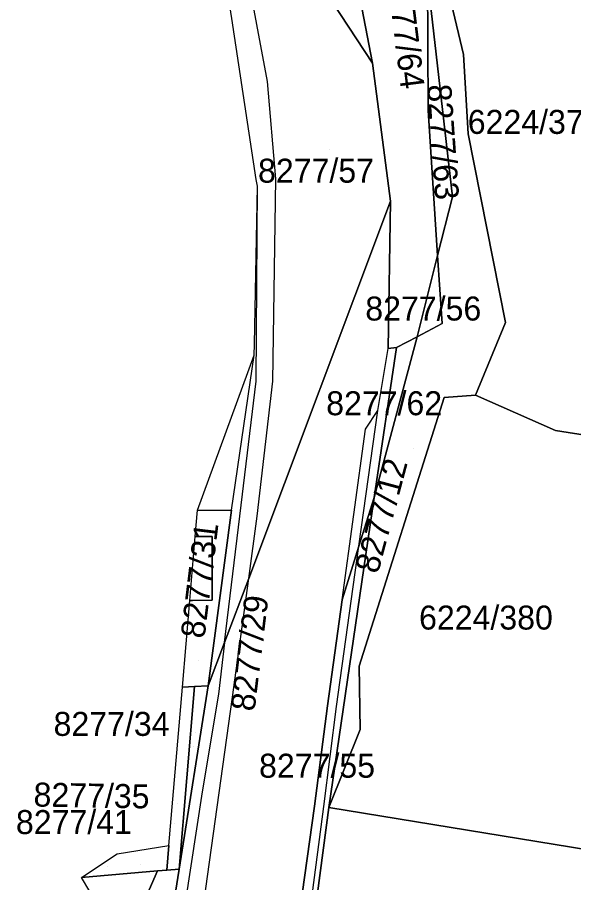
# Model space of a CAD drawing. Extents: x -266199 to -261993, y -1239047 to -1235108.
# Drawn here: x -264057.1 to -264010.7, y -1236537.4 to -1236465.2 of the extents above; entities that cross this region are included whole.
import ezdxf

# ---------------------------------------------------------------- set-up
doc = ezdxf.new("R2010")
doc.units = 0
for name, color, linetype in [('body_kn', 7, 'Continuous'), ('kladpar_druhypozemkov', 7, 'Continuous'), ('kladpar_hranice', 7, 'Continuous'), ('kladpar_parcelnecisla', 7, 'Continuous'), ('kladpar_plochy', 7, 'Continuous'), ('kladpar_sipky', 7, 'Continuous'), ('zappar_hrandruhpozemk', 7, 'Continuous'), ('zuob_linie', 7, 'Continuous'), ('zuob_plochy', 7, 'Continuous')]:
    doc.layers.add(name, color=color, linetype=linetype)

msp = doc.modelspace()

# ---------------------------------------------------------------- linework, layer by layer
at = {"layer": 'body_kn'}
for p, q in [((-264039.22, -1236465.27), (-264039.22, -1236465.27)), ((-264019.9, -1236468.3), (-264019.9, -1236468.3)), ((-264027.48, -1236469.01), (-264027.48, -1236469.01)), ((-264027.48, -1236469.01), (-264027.48, -1236469.01)), ((-264036.23, -1236470.54), (-264036.23, -1236470.54)), ((-264022.84, -1236472.96), (-264022.84, -1236472.96)), ((-264019.5, -1236474.9), (-264019.5, -1236474.9)), ((-264037.17, -1236478.71), (-264037.17, -1236478.71)), ((-264035.54, -1236478.65), (-264035.54, -1236478.65)), ((-264037.08, -1236479.27), (-264037.08, -1236479.27)), ((-264020.8, -1236480.15), (-264020.8, -1236480.15)), ((-264025.99, -1236480.53), (-264025.99, -1236480.53)), ((-264025.99, -1236480.53), (-264025.99, -1236480.53)), ((-264022.05, -1236485.05), (-264022.05, -1236485.05)), ((-264022.05, -1236485.05), (-264022.05, -1236485.05)), ((-264021.68, -1236490.74), (-264021.68, -1236490.74)), ((-264016.4, -1236490.65), (-264016.4, -1236490.65)), ((-264023.77, -1236491.83), (-264023.77, -1236491.83)), ((-264023.77, -1236491.83), (-264023.77, -1236491.83)), ((-264037.33, -1236492.44), (-264037.33, -1236492.44)), ((-264025.49, -1236492.72), (-264025.49, -1236492.72)), ((-264037.35, -1236493.38), (-264037.35, -1236493.38)), ((-264026.17, -1236492.82), (-264026.17, -1236492.82)), ((-264026.17, -1236492.82), (-264026.17, -1236492.82)), ((-264037.17, -1236495.53), (-264037.17, -1236495.53)), ((-264035.78, -1236495.54), (-264035.78, -1236495.54)), ((-264021.5, -1236496.9), (-264021.5, -1236496.9)), ((-264018.9, -1236496.7), (-264018.9, -1236496.7)), ((-264027.03, -1236497.98), (-264027.03, -1236497.98)), ((-264028.06, -1236499.54), (-264028.06, -1236499.54)), ((-264012.23, -1236499.64), (-264012.23, -1236499.64)), ((-264027.33, -1236505.24), (-264027.33, -1236505.24)), ((-264027.33, -1236505.24), (-264027.33, -1236505.24)), ((-264042.07, -1236506.29), (-264042.07, -1236506.29)), ((-264042.07, -1236506.29), (-264042.07, -1236506.29)), ((-264039.23, -1236506.3), (-264039.23, -1236506.3)), ((-264038.54, -1236506.79), (-264038.54, -1236506.79)), ((-264037.09, -1236506.81), (-264037.09, -1236506.81)), ((-264042.26, -1236508.5), (-264042.26, -1236508.5)), ((-264040.84, -1236508.5), (-264040.84, -1236508.5)), ((-264028.61, -1236509.31), (-264028.61, -1236509.31)), ((-264028.61, -1236509.31), (-264028.61, -1236509.31)), ((-264037.8, -1236511.99), (-264037.8, -1236511.99)), ((-264037.8, -1236511.99), (-264037.8, -1236511.99)), ((-264042.71, -1236513.83), (-264042.71, -1236513.83)), ((-264042.71, -1236513.83), (-264042.71, -1236513.83)), ((-264042.48, -1236513.83), (-264042.48, -1236513.83)), ((-264040.84, -1236513.82), (-264040.84, -1236513.82)), ((-264030.01, -1236513.78), (-264030.01, -1236513.78)), ((-264039.81, -1236517.34), (-264039.81, -1236517.34)), ((-264039.81, -1236517.34), (-264039.81, -1236517.34)), ((-264028.6, -1236519.3), (-264028.6, -1236519.3)), ((-264043.33, -1236521.07), (-264043.33, -1236521.07)), ((-264042.32, -1236521.02), (-264042.32, -1236521.02)), ((-264041.17, -1236520.96), (-264041.17, -1236520.96)), ((-264041.17, -1236520.96), (-264041.17, -1236520.96)), ((-264040.33, -1236521.66), (-264040.33, -1236521.66)), ((-264039.16, -1236521.89), (-264039.16, -1236521.89)), ((-264031.22, -1236522.63), (-264031.22, -1236522.63)), ((-264030.47, -1236522.68), (-264030.47, -1236522.68)), ((-264028.5, -1236524.6), (-264028.5, -1236524.6)), ((-264041.69, -1236529.79), (-264041.69, -1236529.79)), ((-264032.31, -1236530.99), (-264032.31, -1236530.99)), ((-264031.55, -1236531.03), (-264031.55, -1236531.03)), ((-264031.12, -1236531.11), (-264031.12, -1236531.11)), ((-264031.12, -1236531.11), (-264031.12, -1236531.11)), ((-264044.45, -1236534.28), (-264044.45, -1236534.28)), ((-264048.77, -1236534.96), (-264048.77, -1236534.96)), ((-264045.39, -1236536.4), (-264045.39, -1236536.4)), ((-264044.62, -1236536.34), (-264044.62, -1236536.34)), ((-264044.62, -1236536.34), (-264044.62, -1236536.34)), ((-264043.61, -1236536.25), (-264043.61, -1236536.25)), ((-264043.61, -1236536.25), (-264043.61, -1236536.25)), ((-264051.74, -1236536.93), (-264051.74, -1236536.93))]:
    msp.add_line(p, q, dxfattribs=at)
at = {"layer": 'kladpar_druhypozemkov'}
for p, q in [((-264022.21, -1236471.19), (-264022.21, -1236471.19)), ((-264012.92, -1236473.35), (-264012.92, -1236473.35)), ((-264031.04, -1236476.23), (-264031.04, -1236476.23)), ((-264022.47, -1236488.91), (-264022.47, -1236488.91)), ((-264025.53, -1236496.66), (-264025.53, -1236496.66)), ((-264024.07, -1236501.16), (-264024.07, -1236501.16)), ((-264042.03, -1236510.42), (-264042.03, -1236510.42)), ((-264017.12, -1236514.06), (-264017.12, -1236514.06)), ((-264042.02, -1236518.82), (-264042.02, -1236518.82)), ((-264042.26, -1236524.88), (-264042.26, -1236524.88)), ((-264031.17, -1236526.09), (-264031.17, -1236526.09)), ((-264043.7, -1236530.75), (-264043.7, -1236530.75)), ((-264046.83, -1236535.87), (-264046.83, -1236535.87))]:
    msp.add_line(p, q, dxfattribs=at)
at = {"layer": 'kladpar_hranice'}
msp.add_line((-264027.48, -1236469.01), (-264025.99, -1236480.53), dxfattribs=at)
for points in [[(-264034.09, -1236436.67), (-264031.11, -1236450.08), (-264027.48, -1236469.01)], [(-264026.17, -1236492.82), (-264025.99, -1236480.53), (-264027.48, -1236469.01), (-264031.11, -1236450.08), (-264034.09, -1236436.67), (-264028.27, -1236448.81), (-264022.9, -1236461.92), (-264022.84, -1236472.96), (-264022.05, -1236485.05), (-264023.77, -1236491.83), (-264025.49, -1236492.72), (-264026.17, -1236492.82)], [(-264027.48, -1236469.01), (-264040.23, -1236449.56), (-264042.41, -1236446.23)], [(-264041.17, -1236520.96), (-264039.23, -1236506.3), (-264037.35, -1236493.38), (-264037.33, -1236492.44), (-264037.08, -1236479.27), (-264037.17, -1236478.71), (-264039.22, -1236465.27), (-264040.11, -1236459.46), (-264041.11, -1236452.21), (-264042.41, -1236446.23)], [(-264042.41, -1236446.23), (-264040.23, -1236449.56), (-264027.48, -1236469.01)], [(-264031.12, -1236531.11), (-264027.33, -1236505.24), (-264023.77, -1236491.83), (-264021.68, -1236490.74), (-264022.05, -1236485.05), (-264020.8, -1236480.15), (-264022.9, -1236461.92), (-264022.05, -1236461.88), (-264020.9, -1236464.1), (-264019.9, -1236468.3), (-264019.5, -1236474.9), (-264016.4, -1236490.65), (-264018.9, -1236496.7), (-264021.5, -1236496.9), (-264028.6, -1236519.3), (-264028.5, -1236524.6), (-264031.12, -1236531.11)], [(-264022.05, -1236485.05), (-264022.84, -1236472.96), (-264022.9, -1236461.92), (-264020.8, -1236480.15), (-264022.05, -1236485.05)], [(-263992.48, -1236496.07), (-263992.06, -1236496.12), (-263989.31, -1236479.83), (-263988.27, -1236477.43), (-263986.42, -1236476.94), (-263984.98, -1236477.86), (-263984.53, -1236479.8), (-263985.39, -1236503.87), (-264012.23, -1236499.64), (-264018.9, -1236496.7), (-264016.4, -1236490.65), (-264019.5, -1236474.9), (-264019.9, -1236468.3), (-264020.9, -1236464.1), (-264022.05, -1236461.88), (-264020.55, -1236461.81), (-263983.96, -1236467.17)], [(-264041.17, -1236520.96), (-264039.81, -1236517.34), (-264037.8, -1236511.99), (-264025.99, -1236480.53)], [(-264025.99, -1236480.53), (-264037.8, -1236511.99), (-264039.81, -1236517.34), (-264041.17, -1236520.96)], [(-264025.99, -1236480.53), (-264026.17, -1236492.82), (-264025.49, -1236492.72), (-264027.33, -1236505.24)], [(-264023.77, -1236491.83), (-264022.05, -1236485.05), (-264021.68, -1236490.74), (-264023.77, -1236491.83)], [(-264027.33, -1236505.24), (-264025.49, -1236492.72), (-264023.77, -1236491.83), (-264027.33, -1236505.24)], [(-264031.12, -1236531.11), (-264028.5, -1236524.6), (-264028.6, -1236519.3), (-264021.5, -1236496.9), (-264018.9, -1236496.7), (-264012.23, -1236499.64), (-263985.39, -1236503.87), (-263985.41, -1236504.36), (-263985.64, -1236505.69), (-263986.55, -1236507.15), (-263987.44, -1236507.85), (-263989.25, -1236508.31), (-264003.32, -1236505.49), (-264004.03, -1236509.75), (-264004.86, -1236514.35), (-264005.67, -1236518.96), (-264007.64, -1236530.11), (-264007.19, -1236530.2)], [(-264027.33, -1236505.24), (-264031.12, -1236531.11), (-264032.82, -1236543.93), (-264034.43, -1236556.35)], [(-264027.33, -1236505.24), (-264028.61, -1236509.31), (-264030.01, -1236513.78)], [(-264030.01, -1236513.78), (-264028.61, -1236509.31), (-264027.33, -1236505.24)], [(-264042.07, -1236506.29), (-264039.23, -1236506.3), (-264041.17, -1236520.96), (-264042.32, -1236521.02), (-264043.33, -1236521.07), (-264042.71, -1236513.83), (-264042.48, -1236513.83), (-264040.84, -1236513.82), (-264040.84, -1236508.5), (-264042.26, -1236508.5), (-264042.07, -1236506.29)], [(-264042.71, -1236513.83), (-264042.26, -1236508.5), (-264040.84, -1236508.5), (-264040.84, -1236513.82), (-264042.48, -1236513.83), (-264042.71, -1236513.83)], [(-264030.01, -1236513.78), (-264031.22, -1236522.63), (-264032.31, -1236530.99), (-264033.96, -1236542.71)], [(-264033.96, -1236542.71), (-264032.31, -1236530.99), (-264031.22, -1236522.63), (-264030.01, -1236513.78)], [(-264036.82, -1236640.18), (-264037.62, -1236636.82), (-264042.85, -1236624.54), (-264043.6, -1236622.15), (-264044.88, -1236617.5), (-264045.66, -1236613.33), (-264046.12, -1236608.35), (-264046.47, -1236604.61), (-264047.05, -1236578.33), (-264046.86, -1236570.11), (-264046.04, -1236559.77), (-264046.22, -1236556.16), (-264044.91, -1236544.45), (-264043.61, -1236536.25), (-264041.17, -1236520.96)], [(-264044.62, -1236536.34), (-264044.45, -1236534.28), (-264043.33, -1236521.07), (-264042.32, -1236521.02), (-264043.61, -1236536.25), (-264044.62, -1236536.34)], [(-264043.61, -1236536.25), (-264042.32, -1236521.02), (-264041.17, -1236520.96), (-264043.61, -1236536.25)], [(-263990.77, -1236533.49), (-263990.33, -1236533.58), (-263988.33, -1236522.41), (-263984.77, -1236523.05), (-263985.11, -1236525.21), (-263979.95, -1236526.22), (-263982.07, -1236529.38), (-263979.47, -1236531.16), (-263978.92, -1236531.54), (-263979.51, -1236532.63), (-263983.51, -1236538.9), (-264031.12, -1236531.11)], [(-263989.13, -1236540.69), (-264001.24, -1236539.15), (-264002.32, -1236547.55), (-264032.82, -1236543.93), (-264031.12, -1236531.11), (-263983.51, -1236538.9), (-263984.45, -1236549.94), (-263990.23, -1236549.15), (-263989.13, -1236540.69)], [(-264044.62, -1236536.34), (-264045.39, -1236536.4), (-264051.74, -1236536.93), (-264048.77, -1236534.96), (-264044.45, -1236534.28), (-264044.62, -1236536.34)], [(-264048.24, -1236542.88), (-264051.05, -1236538.1), (-264051.74, -1236536.93), (-264045.39, -1236536.4), (-264048.24, -1236542.88)], [(-264048.24, -1236542.88), (-264045.39, -1236536.4), (-264044.62, -1236536.34), (-264043.61, -1236536.25), (-264044.91, -1236544.45), (-264048.24, -1236542.88)]]:
    msp.add_lwpolyline(points, dxfattribs=at)
at = {"layer": 'kladpar_plochy'}
for points in [[(-264026.17, -1236492.82), (-264025.99, -1236480.53), (-264027.48, -1236469.01), (-264031.11, -1236450.08), (-264034.09, -1236436.67), (-264028.27, -1236448.81), (-264022.9, -1236461.92), (-264022.84, -1236472.96), (-264022.05, -1236485.05), (-264023.77, -1236491.83), (-264025.49, -1236492.72)], [(-264041.17, -1236520.96), (-264039.23, -1236506.3), (-264037.35, -1236493.38), (-264037.33, -1236492.44), (-264037.08, -1236479.27), (-264037.17, -1236478.71), (-264039.22, -1236465.27), (-264040.11, -1236459.46), (-264041.11, -1236452.21), (-264042.41, -1236446.23), (-264040.23, -1236449.56), (-264027.48, -1236469.01), (-264025.99, -1236480.53), (-264037.8, -1236511.99), (-264039.81, -1236517.34)], [(-264031.12, -1236531.11), (-264027.33, -1236505.24), (-264023.77, -1236491.83), (-264021.68, -1236490.74), (-264022.05, -1236485.05), (-264020.8, -1236480.15), (-264022.9, -1236461.92), (-264022.05, -1236461.88), (-264020.9, -1236464.1), (-264019.9, -1236468.3), (-264019.5, -1236474.9), (-264016.4, -1236490.65), (-264018.9, -1236496.7), (-264021.5, -1236496.9), (-264028.6, -1236519.3), (-264028.5, -1236524.6)], [(-264022.05, -1236485.05), (-264022.84, -1236472.96), (-264022.9, -1236461.92), (-264020.8, -1236480.15)], [(-264023.77, -1236491.83), (-264022.05, -1236485.05), (-264021.68, -1236490.74)], [(-264027.33, -1236505.24), (-264025.49, -1236492.72), (-264023.77, -1236491.83)], [(-264034.43, -1236556.35), (-264034.27, -1236551.72), (-264033.96, -1236542.71), (-264032.31, -1236530.99), (-264031.22, -1236522.63), (-264030.01, -1236513.78), (-264028.61, -1236509.31), (-264027.33, -1236505.24), (-264031.12, -1236531.11), (-264032.82, -1236543.93)], [(-264042.07, -1236506.29), (-264039.23, -1236506.3), (-264041.17, -1236520.96), (-264042.32, -1236521.02), (-264043.33, -1236521.07), (-264042.71, -1236513.83), (-264042.48, -1236513.83), (-264040.84, -1236513.82), (-264040.84, -1236508.5), (-264042.26, -1236508.5)], [(-264042.71, -1236513.83), (-264042.26, -1236508.5), (-264040.84, -1236508.5), (-264040.84, -1236513.82), (-264042.48, -1236513.83)], [(-264044.62, -1236536.34), (-264044.45, -1236534.28), (-264043.33, -1236521.07), (-264042.32, -1236521.02), (-264043.61, -1236536.25)], [(-264043.61, -1236536.25), (-264042.32, -1236521.02), (-264041.17, -1236520.96)], [(-263989.13, -1236540.69), (-264001.24, -1236539.15), (-264002.32, -1236547.55), (-264032.82, -1236543.93), (-264031.12, -1236531.11), (-263983.51, -1236538.9), (-263984.45, -1236549.94), (-263990.23, -1236549.15)], [(-264044.62, -1236536.34), (-264045.39, -1236536.4), (-264051.74, -1236536.93), (-264048.77, -1236534.96), (-264044.45, -1236534.28)], [(-264048.24, -1236542.88), (-264051.05, -1236538.1), (-264051.74, -1236536.93), (-264045.39, -1236536.4)], [(-264048.24, -1236542.88), (-264045.39, -1236536.4), (-264044.62, -1236536.34), (-264043.61, -1236536.25), (-264044.91, -1236544.45)]]:
    msp.add_lwpolyline(points, close=True, dxfattribs=at)
for points in [[(-264031.11, -1236450.08), (-264027.48, -1236469.01), (-264040.23, -1236449.56)], [(-263985.39, -1236503.87), (-264012.23, -1236499.64), (-264018.9, -1236496.7), (-264016.4, -1236490.65), (-264019.5, -1236474.9), (-264019.9, -1236468.3), (-264020.9, -1236464.1)], [(-264044.91, -1236544.45), (-264043.61, -1236536.25), (-264041.17, -1236520.96), (-264039.81, -1236517.34), (-264037.8, -1236511.99), (-264025.99, -1236480.53), (-264026.17, -1236492.82), (-264025.49, -1236492.72), (-264027.33, -1236505.24), (-264028.61, -1236509.31), (-264030.01, -1236513.78), (-264031.22, -1236522.63), (-264032.31, -1236530.99), (-264033.96, -1236542.71)], [(-263983.51, -1236538.9), (-264031.12, -1236531.11), (-264028.5, -1236524.6), (-264028.6, -1236519.3), (-264021.5, -1236496.9), (-264018.9, -1236496.7), (-264012.23, -1236499.64), (-263985.39, -1236503.87)]]:
    msp.add_lwpolyline(points, dxfattribs=at)
at = {"layer": 'kladpar_sipky'}
for p, q in [((-264041.53, -1236516.34), (-264041.53, -1236516.34)), ((-264042.43, -1236526), (-264042.43, -1236526)), ((-264044.01, -1236532.43), (-264044.01, -1236532.43)), ((-264049.59, -1236536.01), (-264049.59, -1236536.01))]:
    msp.add_line(p, q, dxfattribs=at)
at = {"layer": 'zappar_hrandruhpozemk'}
for p, q in [((-264035.54, -1236478.65), (-264036.23, -1236470.54)), ((-264037.17, -1236495.53), (-264037.08, -1236479.27)), ((-264038.54, -1236506.79), (-264037.17, -1236495.53)), ((-264028.06, -1236499.54), (-264027.03, -1236497.98)), ((-264030.01, -1236513.78), (-264028.06, -1236499.54)), ((-264039.81, -1236517.34), (-264038.54, -1236506.79)), ((-264030.47, -1236522.68), (-264028.61, -1236509.31)), ((-264039.16, -1236521.89), (-264037.8, -1236511.99)), ((-264042.1, -1236543.04), (-264039.16, -1236521.89)), ((-264031.55, -1236531.03), (-264030.47, -1236522.68)), ((-264041.69, -1236529.79), (-264043.65, -1236542.76)), ((-264034.27, -1236551.72), (-264031.55, -1236531.03))]:
    msp.add_line(p, q, dxfattribs=at)
for points in [[(-264036.23, -1236470.54), (-264039.7, -1236451.94), (-264040.23, -1236449.56)], [(-264037.8, -1236511.99), (-264037.09, -1236506.81), (-264035.78, -1236495.54), (-264035.54, -1236478.65)], [(-264028.61, -1236509.31), (-264027.03, -1236497.98), (-264026.17, -1236492.82)], [(-264039.81, -1236517.34), (-264040.33, -1236521.66), (-264041.69, -1236529.79)]]:
    msp.add_lwpolyline(points, dxfattribs=at)
at = {"layer": 'zuob_linie'}
msp.add_lwpolyline([(-264042.85, -1236624.54), (-264044.6, -1236620.44), (-264050.06, -1236610.99), (-264053.57, -1236588.38), (-264051.73, -1236571.85), (-264046.22, -1236556.16), (-264044.91, -1236544.45), (-264048.24, -1236542.88), (-264051.05, -1236538.1), (-264051.74, -1236536.93), (-264048.77, -1236534.96), (-264044.45, -1236534.28), (-264043.33, -1236521.07), (-264042.71, -1236513.83), (-264042.26, -1236508.5), (-264042.07, -1236506.29), (-264037.35, -1236493.38), (-264037.33, -1236492.44), (-264037.08, -1236479.27), (-264037.17, -1236478.71), (-264039.22, -1236465.27), (-264040.11, -1236459.46)], dxfattribs=at)
at = {"layer": 'zuob_plochy'}
msp.add_lwpolyline([(-264042.85, -1236624.54), (-264044.6, -1236620.44), (-264050.06, -1236610.99), (-264053.57, -1236588.38), (-264051.73, -1236571.85), (-264046.22, -1236556.16), (-264044.91, -1236544.45), (-264048.24, -1236542.88), (-264051.05, -1236538.1), (-264051.74, -1236536.93), (-264048.77, -1236534.96), (-264044.45, -1236534.28), (-264043.33, -1236521.07), (-264042.71, -1236513.83), (-264042.26, -1236508.5), (-264042.07, -1236506.29), (-264037.35, -1236493.38), (-264037.33, -1236492.44), (-264037.08, -1236479.27), (-264037.17, -1236478.71), (-264039.22, -1236465.27), (-264040.11, -1236459.46)], dxfattribs=at)

# ---------------------------------------------------------------- texts
at = {"layer": 'kladpar_parcelnecisla'}
for s, rotation, p in [('8277/64', 277, (-264026.285, -1236461.66)), ('8277/63', 274, (-264022.921, -1236470.827)), ('8277/12', 75, (-264027.032, -1236511.678)), ('8277/31', 83, (-264041.493, -1236517.059)), ('8277/29', 83, (-264037.321, -1236523.14)), ('8277/35', 359, (-264055.749, -1236531.018))]:
    msp.add_text(s, height=2, rotation=rotation, dxfattribs=at).set_placement(p)
for s, p in [('6224/379', (-264019.54, -1236474.91)), ('8277/57', (-264037.022, -1236478.98)), ('8277/56', (-264028.08, -1236490.48)), ('8277/62', (-264031.341, -1236498.38)), ('6224/380', (-264023.6, -1236516.26)), ('8277/34', (-264054.067, -1236525.13)), ('8277/55', (-264036.935, -1236528.62)), ('8277/41', (-264057.205, -1236533.32))]:
    msp.add_text(s, height=2, dxfattribs=at).set_placement(p)

doc.saveas('drawing.dxf')
